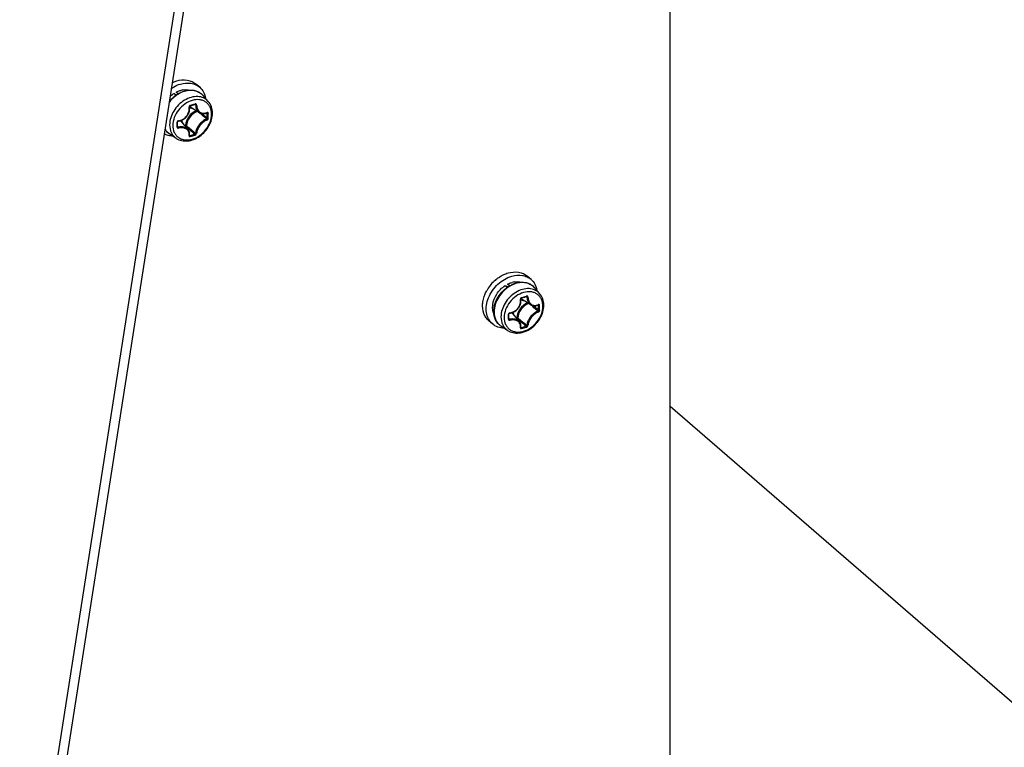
# Model space of a CAD drawing. Header units: millimetres. Extents: x 0 to 420, y 0 to 297.
# Tile 352 of 514: x 315 to 329, y 180 to 190. Entities that reach past the tile are written whole.
import ezdxf

# ---------------------------------------------------------------- set-up
doc = ezdxf.new("R2010")
doc.units = ezdxf.units.MM
doc.header["$LTSCALE"] = 23.1
doc.layers.get('0').update_dxf_attribs({"linetype": 'CONTINUOUS'})

msp = doc.modelspace()

# ---------------------------------------------------------------- linework, layer by layer
at = {"color": 7, "linetype": 'Continuous'}
for p, q in [((324.2777, 172.5103), (324.2777, 206.4037)), ((320.0155, 205.0821), (315.5704, 176.6277)), ((319.886, 205.07), (315.4403, 176.6114)), ((317.8856, 188.9957), (317.8356, 189.039)), ((317.5624, 188.8879), (317.5349, 188.9118)), ((317.5349, 188.9118), (317.5739, 188.8957)), ((317.5929, 188.9077), (317.5668, 188.9304)), ((317.8184, 188.7618), (317.8301, 188.7556)), ((317.8227, 188.7633), (317.8219, 188.7629)), ((318.0027, 188.8044), (317.931, 188.8855)), ((317.883, 188.6496), (317.7579, 188.7272)), ((317.8761, 188.6539), (317.8822, 188.6488)), ((317.9179, 188.6369), (317.9321, 188.6249)), ((317.9812, 188.6471), (317.9879, 188.6436)), ((317.586, 188.515), (317.5858, 188.5254)), ((317.5861, 188.5019), (317.586, 188.515)), ((317.586, 188.4753), (317.5861, 188.4882)), ((317.5861, 188.4882), (317.5861, 188.5019)), ((317.7278, 188.4223), (317.6334, 188.5348)), ((317.5679, 188.3023), (317.4774, 188.3618)), ((317.5859, 188.4663), (317.5956, 188.4534)), ((317.5859, 188.4663), (317.5894, 188.4617)), ((317.6927, 188.4756), (317.685, 188.4734)), ((317.6973, 188.4632), (317.6943, 188.4623)), ((317.7468, 188.3426), (317.7469, 188.3431)), ((317.7468, 188.3422), (317.7468, 188.3426)), ((317.7477, 188.3491), (317.7534, 188.3414)), ((322.3872, 186.3856), (322.3372, 186.4289)), ((322.064, 186.2778), (322.0365, 186.3017)), ((322.0365, 186.3017), (322.0755, 186.2856)), ((322.0945, 186.2977), (322.0684, 186.3203)), ((322.5044, 186.1943), (322.4326, 186.2754)), ((322.3847, 186.0395), (322.2595, 186.1172)), ((322.32, 186.1517), (322.3317, 186.1455)), ((322.3243, 186.1532), (322.3235, 186.1528)), ((322.3777, 186.0439), (322.3838, 186.0387)), ((322.4195, 186.0268), (322.4337, 186.0148)), ((322.4828, 186.037), (322.4895, 186.0335)), ((321.8635, 185.7808), (321.8135, 185.8241)), ((322.0876, 185.9049), (322.0875, 185.9153)), ((322.0877, 185.8918), (322.0876, 185.9049)), ((322.0876, 185.8652), (322.0877, 185.8781)), ((322.0876, 185.8562), (322.0972, 185.8433)), ((322.0876, 185.8562), (322.091, 185.8516)), ((322.0877, 185.8781), (322.0877, 185.8918)), ((322.2295, 185.8122), (322.135, 185.9247)), ((322.1944, 185.8656), (322.1866, 185.8633)), ((322.1989, 185.8531), (322.1959, 185.8522)), ((322.0695, 185.6922), (321.979, 185.7517)), ((322.2484, 185.7325), (322.2485, 185.7331)), ((322.2485, 185.7321), (322.2484, 185.7325)), ((322.2494, 185.739), (322.255, 185.7313)), ((334.0406, 176.2026), (324.2777, 184.6575))]:
    msp.add_line(p, q, dxfattribs=at)
for points in [[(317.7555, 188.7437), (317.7647, 188.7462), (317.7768, 188.7496), (317.7889, 188.7531), (317.8009, 188.7566), (317.8128, 188.7601), (317.8219, 188.7629)], [(317.8219, 188.7629), (317.8225, 188.763), (317.8235, 188.7632), (317.8244, 188.7631), (317.8252, 188.7629), (317.8255, 188.7627)], [(317.597, 188.5366), (317.6089, 188.5385), (317.6239, 188.5423), (317.6386, 188.5474), (317.6528, 188.5538), (317.6664, 188.5615), (317.6793, 188.5704), (317.6913, 188.5804), (317.7024, 188.5914), (317.7125, 188.6033), (317.7216, 188.616), (317.7294, 188.6294), (317.736, 188.6435), (317.7412, 188.658), (317.7451, 188.6728), (317.7476, 188.6879), (317.7487, 188.703), (317.7483, 188.7182), (317.7469, 188.7309)], [(317.7469, 188.7309), (317.7468, 188.7324), (317.7471, 188.734), (317.7475, 188.7355), (317.7481, 188.7371), (317.7489, 188.7386), (317.7499, 188.7399), (317.7511, 188.7411), (317.7523, 188.7422), (317.7536, 188.743), (317.7549, 188.7436), (317.7555, 188.7437)], [(317.883, 188.6497), (317.8896, 188.6459), (317.8992, 188.6417), (317.9093, 188.6385), (317.9198, 188.6365), (317.9306, 188.6357), (317.9417, 188.6361), (317.9528, 188.6377), (317.9641, 188.6405), (317.9753, 188.6445), (317.9839, 188.6484)], [(317.9839, 188.6484), (317.9847, 188.6487), (317.9853, 188.6489), (317.9856, 188.6489)], [(317.5858, 188.5254), (317.5859, 188.5266), (317.5864, 188.5282), (317.5871, 188.5299), (317.5881, 188.5314), (317.5894, 188.5329), (317.5909, 188.5341), (317.5925, 188.5352), (317.5943, 188.536), (317.596, 188.5365), (317.597, 188.5366)], [(317.5858, 188.459), (317.5859, 188.4624), (317.586, 188.4753)], [(317.5865, 188.4567), (317.5862, 188.4572), (317.586, 188.4579), (317.5859, 188.4587), (317.5858, 188.459)], [(317.7469, 188.3431), (317.7482, 188.352), (317.7487, 188.3635), (317.7481, 188.3747), (317.7462, 188.3855), (317.7431, 188.3959), (317.7389, 188.4057), (317.7335, 188.4149), (317.7278, 188.4223)], [(322.0986, 185.9265), (322.1105, 185.9285), (322.1256, 185.9322), (322.1402, 185.9373), (322.1544, 185.9437), (322.168, 185.9514), (322.1809, 185.9603), (322.1929, 185.9703), (322.204, 185.9813), (322.2142, 185.9932), (322.2232, 186.0059), (322.231, 186.0194), (322.2376, 186.0334), (322.2428, 186.0479), (322.2467, 186.0627), (322.2492, 186.0778), (322.2503, 186.093), (322.2499, 186.1081), (322.2485, 186.1208)], [(322.2485, 186.1208), (322.2485, 186.1223), (322.2487, 186.1239), (322.2491, 186.1254), (322.2497, 186.127), (322.2505, 186.1285), (322.2515, 186.1298), (322.2527, 186.131), (322.2539, 186.1321), (322.2552, 186.1329), (322.2565, 186.1335), (322.2571, 186.1336)], [(322.2571, 186.1336), (322.2663, 186.1361), (322.2784, 186.1395), (322.2905, 186.143), (322.3025, 186.1465), (322.3144, 186.15), (322.3235, 186.1528)], [(322.3235, 186.1528), (322.3241, 186.153), (322.3251, 186.1531), (322.326, 186.153), (322.3268, 186.1528), (322.3271, 186.1527)], [(322.3846, 186.0396), (322.3912, 186.0358), (322.4008, 186.0316), (322.4109, 186.0284), (322.4214, 186.0264), (322.4322, 186.0256), (322.4433, 186.026), (322.4545, 186.0276), (322.4657, 186.0304), (322.4769, 186.0344), (322.4855, 186.0383)], [(322.4855, 186.0383), (322.4863, 186.0386), (322.4869, 186.0388), (322.4872, 186.0388)], [(322.0875, 185.9153), (322.0876, 185.9165), (322.088, 185.9181), (322.0887, 185.9198), (322.0897, 185.9213), (322.091, 185.9228), (322.0925, 185.924), (322.0942, 185.9251), (322.0959, 185.9259), (322.0976, 185.9264), (322.0986, 185.9265)], [(322.0875, 185.8489), (322.0875, 185.8523), (322.0876, 185.8652)], [(322.0881, 185.8466), (322.0878, 185.8471), (322.0876, 185.8478), (322.0875, 185.8486), (322.0875, 185.8489)], [(322.2485, 185.7331), (322.2498, 185.7419), (322.2503, 185.7534), (322.2497, 185.7646), (322.2478, 185.7755), (322.2447, 185.7858), (322.2405, 185.7956), (322.2351, 185.8048), (322.2294, 185.8123)]]:
    msp.add_lwpolyline(points, dxfattribs=at)
for centre, radius, start, end in [((317.7007, 188.688), 0.2761, 99.13236, 105.26751), ((317.7841, 188.7554), 0.1962, 50.21099, 52.55698), ((317.7843, 188.7557), 0.1958, 47.22734, 50.21044), ((317.7836, 188.7549), 0.1969, 41.53016, 47.2187), ((317.2095, 190.7737), 2.0958, 285.1573, 287.05436), ((317.8124, 188.8153), 0.1036, 231.02796, 232.4183), ((317.813, 188.8161), 0.1045, 232.42719, 238.20278), ((308.78, 177.9091), 14.078, 49.48381, 49.71745), ((309.3218, 178.4286), 13.3455, 49.50625, 49.82093), ((317.9289, 188.7687), 0.1281, 294.56944, 296.3793), ((316.4436, 188.6102), 1.5447, 0.00466, 1.24001), ((316.4454, 188.6094), 1.5576, 0.00435, 1.23968), ((315.3221, 188.487), 2.2571, 0.00371, 0.85699), ((315.4344, 188.487), 2.1448, 359.12081, 0.00362), ((317.602, 188.5201), 0.0224, 97.07501, 105.67199), ((317.5534, 188.4676), 0.1045, 40.01139, 46.15737), ((309.8315, 179.1383), 12.4604, 49.15596, 49.48764), ((316.5118, 188.6102), 1.4765, 358.73166, 0.00478), ((316.5142, 188.6094), 1.4888, 358.73194, 0.00505), ((317.5831, 188.459), 0.00278, 350.98932, 359.09365), ((326.8133, 199.1844), 14.0729, 229.62633, 229.94629), ((326.2964, 198.6721), 13.3342, 229.8909, 230.24479), ((317.3711, 189.7898), 1.498, 284.78581, 287.41773), ((325.4055, 197.5094), 11.8849, 229.94478, 230.3357), ((325.0263, 197.145), 11.348, 230.24369, 230.64376), ((317.7494, 188.3445), 0.00339, 216.40821, 219.64724), ((317.3705, 189.7932), 1.5163, 284.78809, 287.41019), ((322.2467, 185.978), 0.5268, 133.23466, 151.14273), ((322.2442, 185.9816), 0.5225, 129.69427, 133.29593), ((322.2024, 186.0779), 0.2761, 99.13236, 105.26751), ((322.2857, 186.1453), 0.1962, 50.21099, 52.55698), ((322.2859, 186.1456), 0.1958, 47.22734, 50.21044), ((322.2852, 186.1448), 0.1969, 41.53016, 47.2187), ((322.314, 186.2053), 0.1036, 231.02796, 232.4183), ((322.3146, 186.206), 0.1045, 232.42719, 238.20278), ((321.7111, 188.1636), 2.0958, 285.1573, 287.05436), ((322.1418, 186.0077), 0.2763, 172.94311, 179.02067), ((313.2816, 175.299), 14.078, 49.48381, 49.71745), ((314.3331, 176.5282), 12.4604, 49.15596, 49.48764), ((313.8234, 175.8185), 13.3455, 49.50625, 49.82093), ((322.4305, 186.1586), 0.1281, 294.56944, 296.3793), ((320.9452, 186.0001), 1.5447, 0.00466, 1.24001), ((321.0134, 186.0001), 1.4765, 358.73166, 0.00478), ((320.947, 185.9993), 1.5576, 0.00435, 1.23968), ((321.0158, 185.9993), 1.4888, 358.73194, 0.00505), ((319.8237, 185.8769), 2.2571, 0.00371, 0.85699), ((319.936, 185.8769), 2.1448, 359.12081, 0.00362), ((322.0847, 185.8489), 0.00278, 350.98932, 359.09365), ((322.1036, 185.91), 0.0224, 97.07501, 105.67199), ((322.055, 185.8575), 0.1045, 40.01139, 46.15737), ((331.3149, 196.5743), 14.0729, 229.62633, 229.94629), ((330.798, 196.062), 13.3342, 229.8909, 230.24479), ((329.5279, 194.5349), 11.348, 230.24369, 230.64376), ((322.2511, 185.7344), 0.00339, 216.40821, 219.64724), ((321.8727, 187.1797), 1.498, 284.78581, 287.41773), ((329.9071, 194.8994), 11.8849, 229.94478, 230.3357), ((321.8721, 187.1831), 1.5163, 284.78809, 287.41019)]:
    msp.add_arc(centre, radius, start, end, dxfattribs=at)
for points, knots in [([(317.5001, 188.9812), (317.5099, 188.9878), (317.5487, 189.0119), (317.5911, 189.0303), (317.6237, 189.0397)], [0, 0, 0, 0, 0.2573818, 1, 1, 1, 1]), ([(317.5125, 189.0599), (317.5175, 189.0622), (317.5375, 189.0711), (317.5581, 189.0785), (317.5737, 189.083)], [0, 0, 0, 0, 0.2541795, 1, 1, 1, 1]), ([(317.5737, 189.083), (317.62, 189.0964), (317.6931, 189.1035), (317.782, 189.0769), (317.8194, 189.053), (317.8356, 189.039)], [0, 0, 0, 0, 0.5240891, 0.7659651, 1, 1, 1, 1]), ([(317.6237, 189.0397), (317.67, 189.0531), (317.7431, 189.0602), (317.832, 189.0336), (317.8694, 189.0097), (317.8856, 188.9957)], [0, 0, 0, 0, 0.5240891, 0.7659651, 1, 1, 1, 1]), ([(317.5974, 188.904), (317.5853, 188.8968), (317.5378, 188.8654), (317.4966, 188.8248), (317.4704, 188.7909)], [0, 0, 0, 0, 0.2462983, 1, 1, 1, 1]), ([(317.4723, 188.8032), (317.4807, 188.8138), (317.5161, 188.8538), (317.5585, 188.8877), (317.5929, 188.9078)], [0, 0, 0, 0, 0.2531408, 1, 1, 1, 1]), ([(317.4829, 188.871), (317.487, 188.8748), (317.5034, 188.8895), (317.5211, 188.9028), (317.5349, 188.9118)], [0, 0, 0, 0, 0.2522741, 1, 1, 1, 1]), ([(317.5668, 188.9304), (317.5718, 188.9329), (317.5916, 188.9425), (317.6123, 188.95), (317.628, 188.9543)], [0, 0, 0, 0, 0.2552422, 1, 1, 1, 1]), ([(317.5929, 188.9078), (317.6013, 188.9127), (317.6346, 188.9306), (317.6706, 188.9437), (317.698, 188.9498)], [0, 0, 0, 0, 0.2571323, 1, 1, 1, 1]), ([(317.704, 188.947), (317.6949, 188.945), (317.6578, 188.935), (317.6224, 188.9188), (317.5974, 188.904)], [0, 0, 0, 0, 0.2422437, 1, 1, 1, 1]), ([(317.6569, 188.9606), (317.6649, 188.9618), (317.6958, 188.9653), (317.7275, 188.9628), (317.7497, 188.9569)], [0, 0, 0, 0, 0.2609042, 1, 1, 1, 1]), ([(317.698, 188.9498), (317.7199, 188.9547), (317.7638, 188.9598), (317.8282, 188.9516), (317.886, 188.9271), (317.9176, 188.9005), (317.931, 188.8855)], [0, 0, 0, 0, 0.2662941, 0.5187749, 0.7613087, 1, 1, 1, 1]), ([(317.9033, 188.9112), (317.8904, 188.9211), (317.8613, 188.938), (317.7942, 188.9578), (317.7393, 188.9549), (317.704, 188.947)], [0, 0, 0, 0, 0.2356681, 0.4787302, 1, 1, 1, 1]), ([(317.8856, 188.9957), (317.9067, 188.9774), (317.9432, 188.9311), (317.9611, 188.8753), (317.9659, 188.8462)], [0, 0, 0, 0, 0.4868108, 1, 1, 1, 1]), ([(318.0027, 188.8044), (317.9853, 188.8241), (317.9403, 188.8571), (317.8563, 188.8754), (317.7652, 188.863), (317.6754, 188.8226), (317.5946, 188.7581), (317.5112, 188.652), (317.4775, 188.5512), (317.4775, 188.4862)], [0, 0, 0, 0, 0.1046456, 0.2144563, 0.334319, 0.4646472, 0.602133, 0.7413363, 1, 1, 1, 1]), ([(318.0475, 188.6304), (318.0475, 188.6627), (318.0383, 188.7115), (318.0048, 188.7649), (317.9714, 188.796), (317.9306, 188.8175), (317.8674, 188.8327), (317.7785, 188.8228), (317.6783, 188.7721), (317.5938, 188.6906), (317.5363, 188.5898), (317.5209, 188.5145), (317.5209, 188.4784)], [0, 0, 0, 0, 0.1160607, 0.1705313, 0.2240165, 0.2780772, 0.3341495, 0.4551614, 0.5892547, 0.7306756, 0.8703728, 1, 1, 1, 1]), ([(317.8242, 188.7701), (317.8242, 188.7693), (317.8244, 188.7671), (317.8239, 188.7643), (317.8227, 188.7633)], [0, 0, 0, 0, 0.3178214, 1, 1, 1, 1]), ([(317.8435, 188.7551), (317.8433, 188.7599), (317.8402, 188.7674), (317.8312, 188.7712), (317.8264, 188.7708), (317.8242, 188.7701)], [0, 0, 0, 0, 0.5062739, 0.7476301, 1, 1, 1, 1]), ([(317.8301, 188.7556), (317.83, 188.7563), (317.8295, 188.7592), (317.8274, 188.7617), (317.8255, 188.7627)], [0, 0, 0, 0, 0.2647396, 1, 1, 1, 1]), ([(317.8301, 188.7556), (317.831, 188.7339), (317.8378, 188.7018), (317.8603, 188.6673), (317.8751, 188.6546), (317.883, 188.6497)], [0, 0, 0, 0, 0.5308597, 0.7721202, 1, 1, 1, 1]), ([(317.8435, 188.7553), (317.8412, 188.7547), (317.8366, 188.7544), (317.832, 188.7548), (317.8301, 188.7556)], [0, 0, 0, 0, 0.5357866, 1, 1, 1, 1]), ([(317.8435, 188.7551), (317.8445, 188.7359), (317.8519, 188.6995), (317.8794, 188.6623), (317.9088, 188.6463), (317.9413, 188.6394), (317.9669, 188.6452), (317.9822, 188.6522)], [0, 0, 0, 0, 0.2788314, 0.5245449, 0.6404177, 0.7560754, 1, 1, 1, 1]), ([(318.0594, 188.6446), (318.0594, 188.674), (318.0507, 188.7321), (318.0213, 188.7834), (318.0027, 188.8044)], [0, 0, 0, 0, 0.5121723, 1, 1, 1, 1]), ([(317.5209, 188.4784), (317.5209, 188.446), (317.53, 188.3973), (317.5635, 188.3439), (317.5969, 188.3127), (317.6377, 188.2912), (317.7009, 188.276), (317.7898, 188.286), (317.89, 188.3367), (317.9746, 188.4181), (318.032, 188.5189), (318.0475, 188.5943), (318.0475, 188.6304)], [0, 0, 0, 0, 0.1160607, 0.1705313, 0.2240165, 0.2780772, 0.3341495, 0.4551614, 0.5892547, 0.7306756, 0.8703728, 1, 1, 1, 1]), ([(317.5679, 188.3023), (317.5897, 188.288), (317.6405, 188.2671), (317.7241, 188.2636), (317.8092, 188.2856), (317.8896, 188.3301), (317.9598, 188.3933), (318.0315, 188.4932), (318.0594, 188.5852), (318.0594, 188.6446)], [0, 0, 0, 0, 0.1109901, 0.226939, 0.3499004, 0.4795692, 0.6134041, 0.7475358, 1, 1, 1, 1]), ([(317.5992, 188.5423), (317.6203, 188.5449), (317.6623, 188.5593), (317.712, 188.6029), (317.7418, 188.6615), (317.7447, 188.7052), (317.7415, 188.7257)], [0, 0, 0, 0, 0.248621, 0.5039092, 0.7568649, 1, 1, 1, 1]), ([(317.8393, 188.6768), (317.799, 188.6599), (317.7291, 188.6026), (317.6947, 188.5179), (317.6927, 188.4756)], [0, 0, 0, 0, 0.5082968, 1, 1, 1, 1]), ([(317.8535, 188.668), (317.8132, 188.6535), (317.7427, 188.5986), (317.7078, 188.5155), (317.7059, 188.4739)], [0, 0, 0, 0, 0.5065375, 1, 1, 1, 1]), ([(317.7575, 188.7508), (317.7524, 188.7495), (317.7433, 188.7422), (317.7407, 188.7309), (317.7415, 188.7257)], [0, 0, 0, 0, 0.4975018, 1, 1, 1, 1]), ([(317.7415, 188.7259), (317.743, 188.7264), (317.7451, 188.7271), (317.7471, 188.7293), (317.7469, 188.7302)], [0, 0, 0, 0, 0.6366992, 1, 1, 1, 1]), ([(317.7476, 188.7231), (317.7508, 188.7211), (317.7641, 188.7138), (317.7788, 188.7092), (317.79, 188.7072)], [0, 0, 0, 0, 0.2456572, 1, 1, 1, 1]), ([(317.7575, 188.7508), (317.7577, 188.7492), (317.7578, 188.7467), (317.7564, 188.744), (317.7555, 188.7437)], [0, 0, 0, 0, 0.6274613, 1, 1, 1, 1]), ([(317.986, 188.654), (317.986, 188.6533), (317.9861, 188.6513), (317.9852, 188.649), (317.9839, 188.6484)], [0, 0, 0, 0, 0.3119883, 1, 1, 1, 1]), ([(317.9879, 188.6436), (317.988, 188.6442), (317.9879, 188.6462), (317.9868, 188.6483), (317.9856, 188.649)], [0, 0, 0, 0, 0.2993483, 1, 1, 1, 1]), ([(318.0027, 188.6431), (318.0026, 188.6471), (318.0001, 188.654), (317.9917, 188.6561), (317.9878, 188.6549), (317.9858, 188.6539)], [0, 0, 0, 0, 0.5010646, 0.7338997, 1, 1, 1, 1]), ([(318.0027, 188.6431), (318.0003, 188.642), (317.9952, 188.6414), (317.99, 188.6423), (317.9879, 188.6436)], [0, 0, 0, 0, 0.5192529, 1, 1, 1, 1]), ([(317.4775, 188.4862), (317.4775, 188.4495), (317.4883, 188.3941), (317.5276, 188.3344), (317.5538, 188.3116), (317.5679, 188.3023)], [0, 0, 0, 0, 0.517891, 0.7608542, 1, 1, 1, 1]), ([(317.5959, 188.5417), (317.5913, 188.5403), (317.5828, 188.5349), (317.5789, 188.5253), (317.579, 188.5208)], [0, 0, 0, 0, 0.5153786, 1, 1, 1, 1]), ([(317.579, 188.5208), (317.5799, 188.5209), (317.5825, 188.5215), (317.5859, 188.5235), (317.5858, 188.5254)], [0, 0, 0, 0, 0.3377984, 1, 1, 1, 1]), ([(317.599, 188.5423), (317.599, 188.5409), (317.5989, 188.539), (317.5977, 188.5367), (317.597, 188.5366)], [0, 0, 0, 0, 0.6537062, 1, 1, 1, 1]), ([(317.6579, 188.5057), (317.6567, 188.5095), (317.6512, 188.524), (317.6429, 188.5376), (317.6354, 188.5463)], [0, 0, 0, 0, 0.2564861, 1, 1, 1, 1]), ([(317.9806, 188.5645), (317.9613, 188.5576), (317.9232, 188.5351), (317.8763, 188.4878), (317.8425, 188.4316), (317.8311, 188.3901), (317.8301, 188.3705)], [0, 0, 0, 0, 0.2405037, 0.5080106, 0.7710472, 1, 1, 1, 1]), ([(317.9858, 188.5519), (317.9676, 188.5452), (317.9318, 188.5237), (317.8878, 188.4789), (317.8557, 188.426), (317.8447, 188.387), (317.8435, 188.3685)], [0, 0, 0, 0, 0.2401912, 0.5081306, 0.7715368, 1, 1, 1, 1]), ([(317.9806, 188.5645), (317.9817, 188.565), (317.9858, 188.5681), (317.9881, 188.5736), (317.9879, 188.5775)], [0, 0, 0, 0, 0.2292298, 1, 1, 1, 1]), ([(317.986, 188.552), (317.9863, 188.5555), (317.9847, 188.5605), (317.9815, 188.5639), (317.9806, 188.5645)], [0, 0, 0, 0, 0.7650626, 1, 1, 1, 1]), ([(317.9858, 188.5519), (317.9881, 188.5528), (317.9968, 188.5582), (318.0025, 188.5686), (318.0027, 188.5764)], [0, 0, 0, 0, 0.2368196, 1, 1, 1, 1]), ([(318.0027, 188.5764), (318.0003, 188.5753), (317.9951, 188.5748), (317.9899, 188.576), (317.9879, 188.5775)], [0, 0, 0, 0, 0.5145889, 1, 1, 1, 1]), ([(317.521, 188.3328), (317.5002, 188.3333), (317.4595, 188.3384), (317.421, 188.353), (317.4035, 188.3624)], [0, 0, 0, 0, 0.5112558, 1, 1, 1, 1]), ([(317.4774, 188.3618), (317.4582, 188.3744), (317.4351, 188.3961), (317.4178, 188.4216), (317.4138, 188.4283)], [0, 0, 0, 0, 0.7473638, 1, 1, 1, 1]), ([(317.414, 188.4296), (317.4218, 188.416), (317.4404, 188.3906), (317.4645, 188.3703), (317.4774, 188.3618)], [0, 0, 0, 0, 0.502686, 1, 1, 1, 1]), ([(317.579, 188.4541), (317.5789, 188.4518), (317.5799, 188.4472), (317.5864, 188.44), (317.5945, 188.4393), (317.5992, 188.4403)], [0, 0, 0, 0, 0.2427964, 0.4809595, 1, 1, 1, 1]), ([(317.579, 188.4541), (317.5799, 188.4543), (317.5825, 188.4549), (317.5855, 188.4567), (317.5858, 188.4586)], [0, 0, 0, 0, 0.320164, 1, 1, 1, 1]), ([(317.5865, 188.4567), (317.5875, 188.4554), (317.5904, 188.4533), (317.5939, 188.4531), (317.5956, 188.4534)], [0, 0, 0, 0, 0.4812439, 1, 1, 1, 1]), ([(317.7278, 188.4223), (317.7211, 188.4304), (317.7038, 188.4445), (317.6713, 188.4565), (317.6342, 188.4598), (317.6086, 188.4564), (317.5956, 188.4534)], [0, 0, 0, 0, 0.2209913, 0.4594984, 0.7198422, 1, 1, 1, 1]), ([(317.599, 188.4403), (317.5989, 188.4427), (317.5981, 188.4472), (317.5967, 188.4515), (317.5956, 188.4534)], [0, 0, 0, 0, 0.5258085, 1, 1, 1, 1]), ([(317.7415, 188.3391), (317.7444, 188.3551), (317.7432, 188.3808), (317.7271, 188.4092), (317.7024, 188.4324), (317.6573, 188.4477), (317.6189, 188.4447), (317.5992, 188.4403)], [0, 0, 0, 0, 0.2330334, 0.3453824, 0.4604388, 0.7117048, 1, 1, 1, 1]), ([(317.6928, 188.4757), (317.6951, 188.4762), (317.6996, 188.4763), (317.7041, 188.4751), (317.7059, 188.4739)], [0, 0, 0, 0, 0.5267603, 1, 1, 1, 1]), ([(317.6928, 188.4757), (317.6928, 188.4733), (317.6937, 188.4689), (317.6958, 188.4647), (317.6973, 188.4632)], [0, 0, 0, 0, 0.5220549, 1, 1, 1, 1]), ([(317.6973, 188.4632), (317.7006, 188.4645), (317.7043, 188.4682), (317.7058, 188.4727), (317.7059, 188.4739)], [0, 0, 0, 0, 0.759447, 1, 1, 1, 1]), ([(317.8195, 188.3605), (317.8208, 188.3608), (317.8254, 188.3627), (317.8296, 188.3669), (317.8301, 188.3705)], [0, 0, 0, 0, 0.2675153, 1, 1, 1, 1]), ([(317.8242, 188.3464), (317.8245, 188.3489), (317.8236, 188.354), (317.8213, 188.3587), (317.8195, 188.3605)], [0, 0, 0, 0, 0.5054263, 1, 1, 1, 1]), ([(317.8242, 188.3464), (317.8267, 188.3471), (317.8356, 188.3517), (317.8431, 188.3611), (317.8435, 188.3685)], [0, 0, 0, 0, 0.2596362, 1, 1, 1, 1]), ([(317.8435, 188.3684), (317.8402, 188.3671), (317.8349, 188.3673), (317.8309, 188.3698), (317.8301, 188.3705)], [0, 0, 0, 0, 0.7666412, 1, 1, 1, 1]), ([(317.7415, 188.3391), (317.7412, 188.3371), (317.7412, 188.3331), (317.7461, 188.3261), (317.7534, 188.3261), (317.7575, 188.3271)], [0, 0, 0, 0, 0.2508036, 0.4766386, 1, 1, 1, 1]), ([(317.7415, 188.3389), (317.7422, 188.3391), (317.7444, 188.3397), (317.7466, 188.3415), (317.7469, 188.3431)], [0, 0, 0, 0, 0.3022678, 1, 1, 1, 1]), ([(317.7485, 188.3412), (317.7488, 188.341), (317.7504, 188.3407), (317.7522, 188.341), (317.7534, 188.3414)], [0, 0, 0, 0, 0.2180715, 1, 1, 1, 1]), ([(317.7575, 188.3271), (317.7578, 188.3297), (317.757, 188.3347), (317.755, 188.3395), (317.7534, 188.3414)], [0, 0, 0, 0, 0.5092928, 1, 1, 1, 1]), ([(322.0754, 186.4729), (322.1216, 186.4863), (322.1948, 186.4934), (322.2836, 186.4668), (322.321, 186.4429), (322.3372, 186.4289)], [0, 0, 0, 0, 0.5240891, 0.7659651, 1, 1, 1, 1]), ([(321.8635, 185.7809), (321.8418, 185.7996), (321.8045, 185.8475), (321.7772, 185.9369), (321.7784, 186.0369), (321.8071, 186.1395), (321.8607, 186.2374), (321.9575, 186.3494), (322.056, 186.4096), (322.1254, 186.4296)], [0, 0, 0, 0, 0.1043962, 0.214712, 0.3343273, 0.4633026, 0.598992, 0.7371022, 1, 1, 1, 1]), ([(321.9105, 186.3836), (321.9174, 186.3893), (321.9453, 186.4113), (321.9756, 186.4303), (321.9991, 186.4424)], [0, 0, 0, 0, 0.2538352, 1, 1, 1, 1]), ([(321.9991, 186.4424), (322.0053, 186.4456), (322.03, 186.4576), (322.0557, 186.4673), (322.0754, 186.4729)], [0, 0, 0, 0, 0.2550171, 1, 1, 1, 1]), ([(322.1254, 186.4296), (322.1716, 186.443), (322.2448, 186.4501), (322.3336, 186.4235), (322.371, 186.3996), (322.3872, 186.3856)], [0, 0, 0, 0, 0.5240891, 0.7659651, 1, 1, 1, 1]), ([(322.1585, 186.3505), (322.1666, 186.3517), (322.1974, 186.3553), (322.2292, 186.3527), (322.2514, 186.3468)], [0, 0, 0, 0, 0.2609042, 1, 1, 1, 1]), ([(322.1996, 186.3397), (322.2215, 186.3446), (322.2654, 186.3497), (322.3298, 186.3415), (322.3876, 186.317), (322.4192, 186.2905), (322.4326, 186.2754)], [0, 0, 0, 0, 0.2662941, 0.5187749, 0.7613087, 1, 1, 1, 1]), ([(322.405, 186.3011), (322.392, 186.311), (322.3629, 186.328), (322.2958, 186.3477), (322.2409, 186.3448), (322.2056, 186.3369)], [0, 0, 0, 0, 0.2356681, 0.4787302, 1, 1, 1, 1]), ([(322.3872, 186.3856), (322.4084, 186.3673), (322.4448, 186.321), (322.4627, 186.2652), (322.4675, 186.2361)], [0, 0, 0, 0, 0.4868108, 1, 1, 1, 1]), ([(321.7512, 186.1551), (321.7534, 186.1617), (321.7631, 186.1881), (321.7751, 186.2137), (321.7853, 186.2323)], [0, 0, 0, 0, 0.2466495, 1, 1, 1, 1]), ([(321.8676, 186.0417), (321.8739, 186.093), (321.9147, 186.1949), (321.9913, 186.2722), (322.0365, 186.3017)], [0, 0, 0, 0, 0.489346, 1, 1, 1, 1]), ([(321.8811, 185.9492), (321.8811, 186.0176), (321.9168, 186.1237), (322.0052, 186.2342), (322.0634, 186.2795), (322.0945, 186.2977)], [0, 0, 0, 0, 0.4849935, 0.7442061, 1, 1, 1, 1]), ([(322.099, 186.2939), (322.0677, 186.2754), (322.0093, 186.2296), (321.9207, 186.1184), (321.8848, 186.012), (321.8848, 185.9435)], [0, 0, 0, 0, 0.2564494, 0.516507, 1, 1, 1, 1]), ([(322.5044, 186.1943), (322.4869, 186.214), (322.4419, 186.247), (322.3579, 186.2653), (322.2668, 186.2529), (322.177, 186.2125), (322.0962, 186.148), (322.0128, 186.0419), (321.9791, 185.9411), (321.9791, 185.8761)], [0, 0, 0, 0, 0.1046456, 0.2144563, 0.334319, 0.4646472, 0.602133, 0.7413363, 1, 1, 1, 1]), ([(322.5491, 186.0203), (322.5491, 186.0526), (322.5399, 186.1014), (322.5064, 186.1548), (322.473, 186.1859), (322.4322, 186.2075), (322.369, 186.2226), (322.2802, 186.2127), (322.1799, 186.162), (322.0954, 186.0805), (322.0379, 185.9797), (322.0225, 185.9044), (322.0225, 185.8683)], [0, 0, 0, 0, 0.1160607, 0.1705313, 0.2240165, 0.2780772, 0.3341495, 0.4551614, 0.5892547, 0.7306756, 0.8703728, 1, 1, 1, 1]), ([(322.0684, 186.3203), (322.0734, 186.3228), (322.0932, 186.3324), (322.1139, 186.3399), (322.1297, 186.3442)], [0, 0, 0, 0, 0.2552422, 1, 1, 1, 1]), ([(322.0945, 186.2977), (322.1029, 186.3026), (322.1362, 186.3205), (322.1722, 186.3336), (322.1996, 186.3397)], [0, 0, 0, 0, 0.2571323, 1, 1, 1, 1]), ([(322.2056, 186.3369), (322.1966, 186.3349), (322.1594, 186.3249), (322.1241, 186.3087), (322.099, 186.2939)], [0, 0, 0, 0, 0.2422437, 1, 1, 1, 1]), ([(321.7301, 186.0555), (321.7308, 186.0637), (321.7347, 186.0975), (321.7429, 186.1308), (321.7512, 186.1551)], [0, 0, 0, 0, 0.2436985, 1, 1, 1, 1]), ([(322.1008, 185.9322), (322.1219, 185.9348), (322.1639, 185.9492), (322.2136, 185.9928), (322.2434, 186.0514), (322.2463, 186.0951), (322.2431, 186.1156)], [0, 0, 0, 0, 0.248621, 0.5039092, 0.7568649, 1, 1, 1, 1]), ([(322.2591, 186.1407), (322.254, 186.1394), (322.2449, 186.1321), (322.2423, 186.1208), (322.2431, 186.1156)], [0, 0, 0, 0, 0.4975018, 1, 1, 1, 1]), ([(322.2431, 186.1158), (322.2446, 186.1163), (322.2467, 186.117), (322.2487, 186.1192), (322.2485, 186.1201)], [0, 0, 0, 0, 0.6366992, 1, 1, 1, 1]), ([(322.2493, 186.113), (322.2524, 186.111), (322.2657, 186.1037), (322.2804, 186.0991), (322.2916, 186.0971)], [0, 0, 0, 0, 0.2456572, 1, 1, 1, 1]), ([(322.2591, 186.1407), (322.2593, 186.1391), (322.2594, 186.1367), (322.258, 186.1339), (322.2571, 186.1336)], [0, 0, 0, 0, 0.6274613, 1, 1, 1, 1]), ([(322.3258, 186.16), (322.3259, 186.1592), (322.326, 186.157), (322.3255, 186.1542), (322.3243, 186.1532)], [0, 0, 0, 0, 0.3178214, 1, 1, 1, 1]), ([(322.3451, 186.145), (322.3449, 186.1498), (322.3418, 186.1573), (322.3328, 186.1611), (322.328, 186.1607), (322.3258, 186.16)], [0, 0, 0, 0, 0.5062739, 0.7476301, 1, 1, 1, 1]), ([(322.3317, 186.1455), (322.3316, 186.1462), (322.3311, 186.1491), (322.329, 186.1517), (322.3271, 186.1527)], [0, 0, 0, 0, 0.2647396, 1, 1, 1, 1]), ([(322.3317, 186.1455), (322.3326, 186.1238), (322.3395, 186.0918), (322.362, 186.0572), (322.3767, 186.0445), (322.3846, 186.0396)], [0, 0, 0, 0, 0.5308597, 0.7721202, 1, 1, 1, 1]), ([(322.3451, 186.1452), (322.3428, 186.1446), (322.3383, 186.1443), (322.3337, 186.1447), (322.3317, 186.1455)], [0, 0, 0, 0, 0.5357866, 1, 1, 1, 1]), ([(322.3451, 186.145), (322.3461, 186.1258), (322.3535, 186.0894), (322.381, 186.0522), (322.4104, 186.0362), (322.4429, 186.0293), (322.4685, 186.0351), (322.4838, 186.0421)], [0, 0, 0, 0, 0.2788314, 0.5245449, 0.6404177, 0.7560754, 1, 1, 1, 1]), ([(322.561, 186.0345), (322.561, 186.0639), (322.5523, 186.122), (322.5229, 186.1733), (322.5044, 186.1943)], [0, 0, 0, 0, 0.5121723, 1, 1, 1, 1]), ([(321.8135, 185.8242), (321.7984, 185.8372), (321.7712, 185.868), (321.7331, 185.9444), (321.7266, 186.0115), (321.7301, 186.0555)], [0, 0, 0, 0, 0.2357301, 0.4783379, 1, 1, 1, 1]), ([(321.8824, 185.9211), (321.8794, 185.928), (321.8689, 185.9573), (321.8652, 185.9889), (321.8656, 186.0125)], [0, 0, 0, 0, 0.2409599, 1, 1, 1, 1]), ([(321.979, 185.7517), (321.9637, 185.7618), (321.9353, 185.7865), (321.8929, 185.8506), (321.8811, 185.91), (321.8811, 185.9492)], [0, 0, 0, 0, 0.2414081, 0.4858196, 1, 1, 1, 1]), ([(322.0225, 185.8683), (322.0225, 185.8359), (322.0316, 185.7872), (322.0651, 185.7338), (322.0985, 185.7026), (322.1393, 185.6811), (322.2025, 185.6659), (322.2914, 185.6759), (322.3916, 185.7266), (322.4762, 185.808), (322.5336, 185.9088), (322.5491, 185.9842), (322.5491, 186.0203)], [0, 0, 0, 0, 0.1160607, 0.1705313, 0.2240165, 0.2780772, 0.3341495, 0.4551614, 0.5892547, 0.7306756, 0.8703728, 1, 1, 1, 1]), ([(322.0695, 185.6922), (322.0914, 185.6779), (322.1421, 185.657), (322.2258, 185.6535), (322.3108, 185.6755), (322.3912, 185.72), (322.4614, 185.7832), (322.5331, 185.8831), (322.561, 185.9751), (322.561, 186.0345)], [0, 0, 0, 0, 0.1109901, 0.226939, 0.3499004, 0.4795692, 0.6134041, 0.7475358, 1, 1, 1, 1]), ([(322.3409, 186.0667), (322.3006, 186.0498), (322.2307, 185.9925), (322.1963, 185.9078), (322.1944, 185.8656)], [0, 0, 0, 0, 0.5082968, 1, 1, 1, 1]), ([(322.3551, 186.058), (322.3148, 186.0434), (322.2443, 185.9885), (322.2094, 185.9054), (322.2075, 185.8638)], [0, 0, 0, 0, 0.5065375, 1, 1, 1, 1]), ([(322.4823, 185.9544), (322.4629, 185.9475), (322.4248, 185.925), (322.378, 185.8777), (322.3441, 185.8215), (322.3327, 185.78), (322.3317, 185.7604)], [0, 0, 0, 0, 0.2405037, 0.5080106, 0.7710472, 1, 1, 1, 1]), ([(322.4823, 185.9544), (322.4833, 185.9549), (322.4874, 185.9581), (322.4897, 185.9635), (322.4895, 185.9674)], [0, 0, 0, 0, 0.2292298, 1, 1, 1, 1]), ([(322.4876, 185.9419), (322.4879, 185.9454), (322.4863, 185.9504), (322.4831, 185.9538), (322.4823, 185.9544)], [0, 0, 0, 0, 0.7650626, 1, 1, 1, 1]), ([(322.4876, 186.0439), (322.4877, 186.0432), (322.4877, 186.0412), (322.4868, 186.0389), (322.4855, 186.0383)], [0, 0, 0, 0, 0.3119883, 1, 1, 1, 1]), ([(322.4895, 186.0335), (322.4896, 186.0341), (322.4895, 186.0361), (322.4884, 186.0382), (322.4872, 186.0389)], [0, 0, 0, 0, 0.2993483, 1, 1, 1, 1]), ([(322.5043, 186.033), (322.5042, 186.037), (322.5017, 186.044), (322.4934, 186.046), (322.4894, 186.0448), (322.4874, 186.0438)], [0, 0, 0, 0, 0.5010646, 0.7338997, 1, 1, 1, 1]), ([(322.4874, 185.9418), (322.4897, 185.9427), (322.4984, 185.9481), (322.5041, 185.9586), (322.5043, 185.9663)], [0, 0, 0, 0, 0.2368196, 1, 1, 1, 1]), ([(322.5043, 186.033), (322.5019, 186.0319), (322.4968, 186.0313), (322.4916, 186.0322), (322.4895, 186.0335)], [0, 0, 0, 0, 0.5192529, 1, 1, 1, 1]), ([(322.5043, 185.9663), (322.5019, 185.9653), (322.4967, 185.9647), (322.4915, 185.9659), (322.4895, 185.9674)], [0, 0, 0, 0, 0.5145889, 1, 1, 1, 1]), ([(321.8848, 185.9435), (321.8848, 185.9052), (321.896, 185.8474), (321.937, 185.7852), (321.9643, 185.7614), (321.979, 185.7517)], [0, 0, 0, 0, 0.5179815, 0.7609117, 1, 1, 1, 1]), ([(321.9791, 185.8761), (321.9791, 185.8394), (321.9899, 185.784), (322.0293, 185.7243), (322.0554, 185.7015), (322.0695, 185.6922)], [0, 0, 0, 0, 0.517891, 0.7608542, 1, 1, 1, 1]), ([(322.0976, 185.9316), (322.0929, 185.9303), (322.0844, 185.9248), (322.0805, 185.9153), (322.0806, 185.9107)], [0, 0, 0, 0, 0.5153786, 1, 1, 1, 1]), ([(322.0806, 185.844), (322.0805, 185.8418), (322.0815, 185.8372), (322.088, 185.8299), (322.0961, 185.8292), (322.1009, 185.8302)], [0, 0, 0, 0, 0.2427964, 0.4809595, 1, 1, 1, 1]), ([(322.0806, 185.9107), (322.0815, 185.9108), (322.0841, 185.9114), (322.0875, 185.9134), (322.0875, 185.9153)], [0, 0, 0, 0, 0.3377984, 1, 1, 1, 1]), ([(322.0806, 185.844), (322.0815, 185.8442), (322.0841, 185.8448), (322.0871, 185.8466), (322.0874, 185.8485)], [0, 0, 0, 0, 0.320164, 1, 1, 1, 1]), ([(322.0881, 185.8466), (322.0891, 185.8453), (322.092, 185.8432), (322.0955, 185.843), (322.0972, 185.8433)], [0, 0, 0, 0, 0.4812439, 1, 1, 1, 1]), ([(322.2294, 185.8123), (322.2227, 185.8203), (322.2054, 185.8344), (322.173, 185.8464), (322.1358, 185.8497), (322.1102, 185.8463), (322.0972, 185.8433)], [0, 0, 0, 0, 0.2209913, 0.4594984, 0.7198422, 1, 1, 1, 1]), ([(322.1007, 185.8302), (322.1006, 185.8326), (322.0997, 185.8371), (322.0983, 185.8414), (322.0972, 185.8433)], [0, 0, 0, 0, 0.5258085, 1, 1, 1, 1]), ([(322.1007, 185.9322), (322.1006, 185.9308), (322.1005, 185.9289), (322.0993, 185.9266), (322.0986, 185.9265)], [0, 0, 0, 0, 0.6537062, 1, 1, 1, 1]), ([(322.2431, 185.729), (322.2461, 185.745), (322.2448, 185.7707), (322.2288, 185.7991), (322.204, 185.8224), (322.1589, 185.8376), (322.1205, 185.8346), (322.1009, 185.8302)], [0, 0, 0, 0, 0.2330334, 0.3453824, 0.4604388, 0.7117048, 1, 1, 1, 1]), ([(322.1595, 185.8956), (322.1583, 185.8994), (322.1528, 185.914), (322.1445, 185.9275), (322.137, 185.9363)], [0, 0, 0, 0, 0.2564861, 1, 1, 1, 1]), ([(322.1944, 185.8656), (322.1967, 185.8661), (322.2012, 185.8662), (322.2057, 185.865), (322.2075, 185.8638)], [0, 0, 0, 0, 0.5267603, 1, 1, 1, 1]), ([(322.1944, 185.8656), (322.1944, 185.8632), (322.1953, 185.8588), (322.1974, 185.8546), (322.1989, 185.8531)], [0, 0, 0, 0, 0.5220549, 1, 1, 1, 1]), ([(322.1989, 185.8531), (322.2022, 185.8544), (322.2059, 185.8581), (322.2074, 185.8626), (322.2075, 185.8638)], [0, 0, 0, 0, 0.759447, 1, 1, 1, 1]), ([(322.4874, 185.9418), (322.4693, 185.9351), (322.4335, 185.9136), (322.3894, 185.8688), (322.3573, 185.8159), (322.3463, 185.7769), (322.3451, 185.7585)], [0, 0, 0, 0, 0.2401912, 0.5081306, 0.7715368, 1, 1, 1, 1]), ([(322.0226, 185.7227), (321.9932, 185.7234), (321.9355, 185.7331), (321.8846, 185.7626), (321.8635, 185.7809)], [0, 0, 0, 0, 0.5131489, 1, 1, 1, 1]), ([(322.2431, 185.729), (322.2428, 185.727), (322.2428, 185.723), (322.2477, 185.716), (322.255, 185.716), (322.2591, 185.717)], [0, 0, 0, 0, 0.2508036, 0.4766386, 1, 1, 1, 1]), ([(322.2431, 185.7289), (322.2438, 185.729), (322.2461, 185.7296), (322.2482, 185.7315), (322.2485, 185.7331)], [0, 0, 0, 0, 0.3022678, 1, 1, 1, 1]), ([(322.2501, 185.7311), (322.2504, 185.731), (322.252, 185.7306), (322.2538, 185.7309), (322.255, 185.7313)], [0, 0, 0, 0, 0.2180715, 1, 1, 1, 1]), ([(322.2591, 185.717), (322.2594, 185.7196), (322.2586, 185.7246), (322.2566, 185.7294), (322.255, 185.7313)], [0, 0, 0, 0, 0.5092928, 1, 1, 1, 1]), ([(322.3211, 185.7504), (322.3224, 185.7507), (322.327, 185.7526), (322.3312, 185.7568), (322.3317, 185.7604)], [0, 0, 0, 0, 0.2675153, 1, 1, 1, 1]), ([(322.3258, 185.7363), (322.3261, 185.7388), (322.3252, 185.7439), (322.3229, 185.7486), (322.3211, 185.7504)], [0, 0, 0, 0, 0.5054263, 1, 1, 1, 1]), ([(322.3258, 185.7363), (322.3283, 185.7371), (322.3372, 185.7416), (322.3447, 185.751), (322.3451, 185.7585)], [0, 0, 0, 0, 0.2596362, 1, 1, 1, 1]), ([(322.3451, 185.7583), (322.3418, 185.757), (322.3365, 185.7572), (322.3325, 185.7597), (322.3317, 185.7604)], [0, 0, 0, 0, 0.7666412, 1, 1, 1, 1])]:
    msp.add_open_spline(points, degree=3, knots=knots, dxfattribs=at)
for points in [[(317.7468, 188.3423), (317.7473, 188.3418), (317.7478, 188.3414), (317.7485, 188.3412)], [(322.2484, 185.7322), (322.2489, 185.7317), (322.2495, 185.7313), (322.2501, 185.7311)]]:
    msp.add_open_spline(points, degree=3, dxfattribs=at)

doc.saveas('drawing.dxf')
